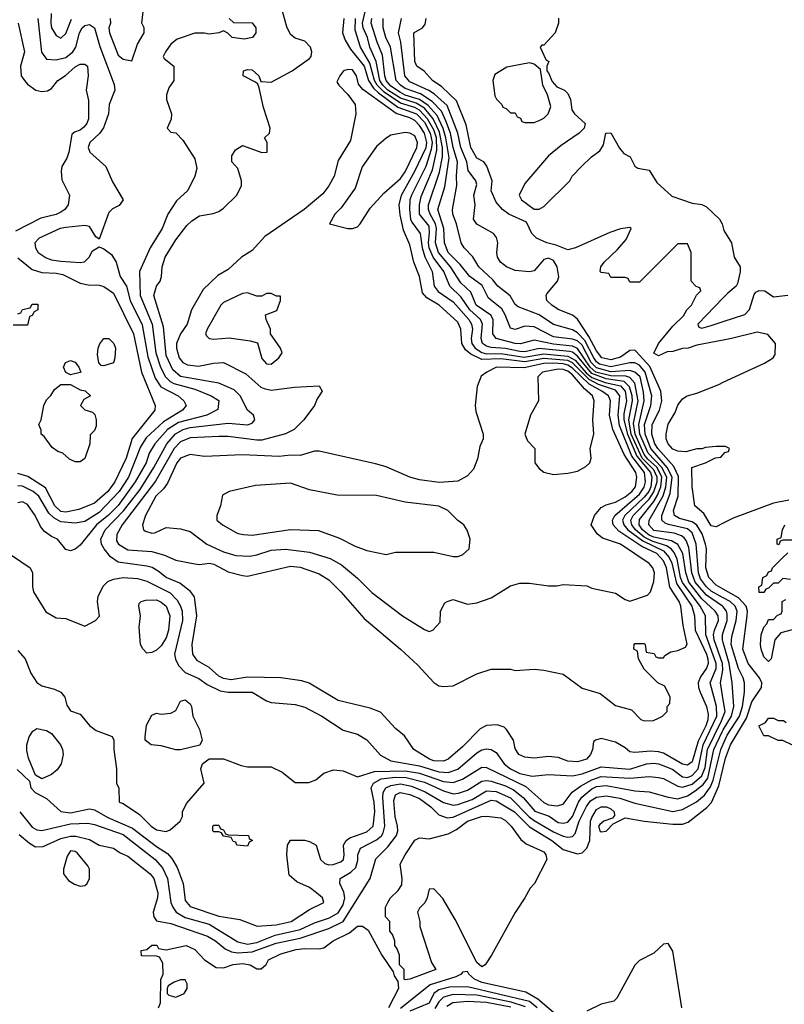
# Model space of a CAD drawing. Header units: inches. Extents: x 1793389 to 1900389, y 320802 to 470796.
# Tile 276 of 656: x 1837058 to 1840256, y 392644 to 396764. Entities that reach past the tile are written whole.
import ezdxf

# ---------------------------------------------------------------- set-up
doc = ezdxf.new("R2010")
doc.units = ezdxf.units.IN
doc.header["$MEASUREMENT"] = 0
doc.layers.add('B8339', color=7, linetype='Continuous')
doc.layers.add('B8349', color=7, linetype='Continuous')

msp = doc.modelspace()

# ---------------------------------------------------------------- linework, layer by layer
at = {"layer": 'B8339', "color": 2}
for points, elevation in [([(1837188.9, 396790), (1837187.2, 396750), (1837190.5, 396730), (1837210, 396698.8), (1837230, 396686.8), (1837250, 396706.8), (1837274, 396766)], 226), ([(1838413, 396770), (1838407.8, 396710), (1838418.5, 396678.5), (1838440.9, 396640.9), (1838498.2, 396570), (1838516.8, 396510), (1838537.8, 396477.8), (1838557.9, 396457.9), (1838639, 396399), (1838716.8, 396370), (1838750, 396335), (1838775, 396290), (1838783.1, 396250), (1838778.7, 396221.3), (1838756.8, 396150), (1838696.1, 396030), (1838689.8, 396010), (1838687.8, 395970), (1838691.7, 395930), (1838697.1, 395917.1), (1838732.3, 395870), (1838741.4, 395810), (1838752.3, 395772.3), (1838782.3, 395710), (1838791.1, 395650), (1838807.5, 395627.5), (1838870, 395584), (1838936.8, 395510), (1838947.6, 395490), (1838950.8, 395470), (1838945.8, 395430), (1838948.9, 395410), (1838962.4, 395390), (1838990, 395371.4), (1839010, 395366.4), (1839070, 395367.3), (1839167.9, 395352.1), (1839250, 395365.5), (1839350, 395356.9), (1839380.2, 395340.2), (1839426.9, 395286.9), (1839450, 395267.6), (1839506, 395246), (1839570, 395231.7), (1839589.9, 395210), (1839595.5, 395170), (1839584.8, 395115.2), (1839584.6, 395090), (1839599.3, 395030), (1839638.1, 394938.1), (1839695.8, 394870), (1839701.4, 394850), (1839696.7, 394810), (1839688.5, 394790), (1839670, 394766.6), (1839587.9, 394690), (1839579.3, 394670), (1839584.1, 394650), (1839601.2, 394630), (1839663.2, 394583.2), (1839750, 394542.2), (1839774.2, 394514.2), (1839785.7, 394490), (1839804.5, 394404.5), (1839868.7, 394310), (1839879.8, 394270), (1839882.2, 394210), (1839930.6, 394110), (1839935.9, 394090), (1839937.2, 394070), (1839930, 394050.6), (1839904.8, 394015.2), (1839895.8, 393990), (1839896.3, 393970), (1839903, 393950), (1839930.8, 393890), (1839936.6, 393856.6), (1839935.2, 393835.2), (1839927.6, 393810), (1839895.3, 393744.7), (1839870, 393659.3), (1839850, 393645.3), (1839830, 393648.9), (1839750, 393694.6), (1839730, 393701.1), (1839697.1, 393702.9), (1839630, 393697.3), (1839610, 393701), (1839590, 393718), (1839550, 393741), (1839490, 393756), (1839466, 393750), (1839458, 393742), (1839454, 393710), (1839445.2, 393690), (1839428.7, 393670), (1839410, 393663.8), (1839390, 393659.3), (1839350, 393661.6), (1839310, 393677.3), (1839270, 393680.5), (1839210, 393674.8), (1839170, 393678), (1839144.7, 393690), (1839130, 393714), (1839122.8, 393750), (1839094, 393794), (1839084.5, 393804.5), (1839054, 393814), (1839010, 393810.7), (1838983.6, 393796.4), (1838910, 393722), (1838849.2, 393670), (1838830, 393662), (1838790, 393663.7), (1838771, 393670), (1838706, 393710), (1838667.5, 393767.5), (1838630, 393798), (1838566, 393866), (1838523.5, 393883.5), (1838390, 393915.5), (1838268.1, 393988.1), (1838237.1, 393997.1), (1838150.4, 394010.4), (1838010, 394013.4), (1837942.6, 394002.6), (1837910, 394007.7), (1837890, 394018), (1837850, 394053.7), (1837801.2, 394081.2), (1837781.3, 394110), (1837778.4, 394150), (1837798.4, 394270), (1837788.7, 394348.7), (1837771.6, 394371.6), (1837726.7, 394406.7), (1837670.3, 394430.3), (1837637.2, 394457.2), (1837611.5, 394471.5), (1837590, 394478), (1837470, 394494), (1837436.9, 394516.9), (1837410.4, 394550), (1837399.3, 394570), (1837397, 394590), (1837414.9, 394630), (1837491.2, 394708.8), (1837561.2, 394798.8), (1837618.4, 394890), (1837672.4, 394990), (1837708.9, 395031.1), (1837741.6, 395050), (1837770, 395057.7), (1837930, 395076), (1838010.3, 395069.7), (1838030, 395076), (1838040.5, 395090), (1838035.5, 395110), (1838010.2, 395130.2), (1837980.4, 395190), (1837955.2, 395215.2), (1837890, 395243.1), (1837730, 395271.7), (1837698.8, 395298.8), (1837670, 395358.8), (1837658.6, 395478.6), (1837619.3, 395610), (1837630, 395648.7), (1837644.9, 395670), (1837650.8, 395690), (1837653.4, 395730), (1837666, 395770), (1837710, 395842.7), (1837757.3, 395902.7), (1837777.3, 395922.7), (1837810, 395943.7), (1837866.8, 395953.2), (1837890, 395962), (1837910, 395975.3), (1837966, 396030), (1837986, 396070), (1837986, 396090), (1837970, 396142), (1837944.7, 396170), (1837945.4, 396194.6), (1837959.6, 396220.4), (1837990, 396238), (1838070, 396208), (1838092, 396210), (1838092, 396250), (1838082, 396270), (1838102, 396290), (1838104.7, 396310), (1838076.8, 396396.8), (1838059.8, 396479.8), (1838054, 396494), (1838043.6, 396503.6), (1837992, 396530), (1837994, 396550), (1838010, 396555.3), (1838030, 396554), (1838058, 396530), (1838066, 396506), (1838110, 396502.7), (1838197.3, 396550), (1838270, 396602), (1838276, 396610), (1838278.8, 396630), (1838274, 396650), (1838250, 396674), (1838210, 396686.8), (1838190, 396702.8), (1838175.1, 396735.1), (1838153.4, 396810)], 230), ([(1837436.3, 396770), (1837438, 396750), (1837430.5, 396730), (1837432.7, 396710), (1837470, 396616), (1837490, 396598.8), (1837527.3, 396592.7), (1837550, 396662), (1837578, 396710), (1837578, 396730), (1837568.7, 396750), (1837575.3, 396810)], 226), ([(1840000, 393917.9), (1839988.7, 393990), (1839997.9, 394042.1), (1839997.6, 394070), (1839962.4, 394170), (1839959.8, 394190), (1839962.9, 394210), (1839979.8, 394250), (1839978.8, 394270), (1839965.7, 394290), (1839910, 394341.6), (1839856.3, 394410), (1839843.2, 394450), (1839831.1, 394531.1), (1839810, 394568.4), (1839784.2, 394584.2), (1839710, 394599.6), (1839690, 394607.9), (1839662.6, 394630), (1839648.3, 394650), (1839650, 394673.4), (1839710, 394748.2), (1839725.6, 394774.4), (1839739.4, 394810), (1839743.9, 394850), (1839723.9, 394890), (1839685.2, 394925.2), (1839670, 394945.4), (1839632.2, 395030), (1839625.2, 395074.8), (1839644, 395170), (1839630, 395243.6), (1839610, 395267.1), (1839593.3, 395273.3), (1839530, 395273.7), (1839467.7, 395290), (1839443.4, 395310), (1839390, 395388.2), (1839370, 395398.8), (1839290, 395406), (1839210, 395423.9), (1839151.9, 395408.1), (1839130.2, 395409.8), (1839049.8, 395429.8), (1839036.9, 395450), (1839038.3, 395510), (1839027.9, 395527.9), (1838967.4, 395570), (1838944.1, 395624.1), (1838903.3, 395663.3), (1838858.8, 395730), (1838809, 395790), (1838796.2, 395830), (1838800.8, 395890), (1838797, 395910), (1838774.2, 395950), (1838767.2, 395970), (1838767.1, 395990), (1838813, 396127), (1838826.1, 396190), (1838826, 396230), (1838813.5, 396293.5), (1838787.5, 396350), (1838750, 396393.6), (1838715.5, 396415.5), (1838650, 396436.4), (1838598, 396470), (1838576.5, 396490), (1838564.2, 396510), (1838548.8, 396588.8), (1838521.6, 396650), (1838512.4, 396690), (1838493.6, 396730), (1838491.6, 396750), (1838505.7, 396810)], 222), ([(1837023, 394523), (1837101, 394470), (1837110.8, 394450), (1837110.9, 394390.9), (1837116, 394370), (1837166.4, 394286.4), (1837210, 394262), (1837250, 394258), (1837330, 394226), (1837375.3, 394250), (1837392, 394268), (1837382.7, 394330), (1837386, 394350), (1837406.6, 394393.4), (1837426.6, 394413.4), (1837450, 394423), (1837490, 394430.3), (1837550, 394425.7), (1837590, 394414.9), (1837686.5, 394366.5), (1837716, 394336), (1837730.2, 394310.2), (1837737.4, 394290), (1837738.3, 394250), (1837704.9, 394110), (1837708.7, 394088.7), (1837721.7, 394061.7), (1837750, 394032.7), (1837807.2, 394007.2), (1837841.8, 393981.8), (1837895.8, 393955.8), (1837930, 393950.3), (1838030, 393950.4), (1838090, 393913.4), (1838110, 393907.7), (1838210, 393899.1), (1838250, 393887.7), (1838321, 393850), (1838410, 393791), (1838470, 393774), (1838510, 393750.7), (1838566.6, 393686.6), (1838610, 393662.6), (1838730, 393641.8), (1838810, 393616.5), (1838850, 393613.8), (1838890, 393628.8), (1838970, 393696.4), (1838990, 393708.4), (1839010, 393713), (1839030, 393710.5), (1839050, 393698), (1839084.2, 393650), (1839110, 393629.1), (1839150, 393610.3), (1839201.6, 393598.4), (1839270, 393606), (1839370, 393600.9), (1839410, 393608), (1839490, 393637.4), (1839610, 393628.3), (1839679, 393650), (1839710, 393652.7), (1839730, 393650.2), (1839770, 393635.8), (1839790, 393626.5), (1839830, 393596.5), (1839850, 393593.4), (1839870, 393601.2), (1839894.6, 393630), (1839916.4, 393730), (1839972.8, 393850), (1839971.6, 393890), (1839945.6, 393990), (1839970.5, 394049.5), (1839971.2, 394070), (1839928, 394190), (1839926, 394270), (1839903.2, 394310), (1839829.9, 394409.9), (1839821.7, 394430), (1839807.2, 394507.2), (1839794.3, 394534.3), (1839782, 394550), (1839762.9, 394562.9), (1839702.9, 394582.9), (1839670, 394599.4), (1839633.3, 394630), (1839617.5, 394650), (1839613.8, 394670), (1839622.9, 394690), (1839690, 394757.8), (1839710, 394788.1), (1839723.1, 394830), (1839723.6, 394850), (1839710, 394881.3), (1839661.3, 394930), (1839615.6, 395030), (1839604.9, 395090), (1839620.2, 395170), (1839619.3, 395190), (1839607.5, 395227.5), (1839586.3, 395250), (1839510, 395260.9), (1839450, 395283.8), (1839390, 395356.5), (1839370, 395372.5), (1839356.5, 395376.5), (1839230, 395388), (1839170, 395375), (1839150, 395375.4), (1839090, 395388.7), (1839030, 395392.5), (1839010, 395398), (1838993, 395410), (1838987.6, 395430), (1838993.3, 395490), (1838984.8, 395510), (1838940.8, 395550), (1838903.4, 395603.4), (1838856.9, 395650), (1838831.9, 395710), (1838786.5, 395770), (1838770, 395809.6), (1838767, 395830), (1838772.1, 395872.1), (1838770, 395900.9), (1838729.8, 395950), (1838729.8, 395990), (1838736.1, 396023.9), (1838784.4, 396135.6), (1838802, 396218), (1838800.9, 396270), (1838790, 396303.5), (1838763.8, 396350), (1838730, 396385.5), (1838710, 396397.6), (1838650, 396415.2), (1838581.5, 396461.5), (1838553.2, 396490), (1838541.6, 396510), (1838522.3, 396582.3), (1838482.8, 396650), (1838460.8, 396720.8), (1838462, 396770)], 226), ([(1837050.7, 396750), (1837077.3, 396630), (1837060.7, 396570), (1837064, 396530), (1837077.3, 396510), (1837090, 396494.8), (1837124.7, 396470), (1837150, 396463.8), (1837173.3, 396466.7), (1837190, 396476), (1837217.2, 396510), (1837249.6, 396530.4), (1837290, 396566.8), (1837310, 396578.8), (1837330, 396578.8), (1837341, 396570), (1837344, 396530), (1837335.5, 396470), (1837345.8, 396425.8), (1837346, 396350), (1837338, 396330), (1837325.5, 396314.5), (1837310, 396302), (1837286.2, 396293.8), (1837276.3, 396283.7), (1837263, 396210), (1837254.6, 396185.4), (1837234, 396150), (1837230.7, 396130), (1837234.4, 396094.4), (1837266, 396030), (1837261, 395990), (1837246.8, 395970), (1837230, 395959.5), (1837209.5, 395949.5), (1837146, 395934), (1837040.7, 395879.3)], 218), ([(1837934, 396770), (1837952, 396752), (1838030, 396750.8), (1838044.7, 396730), (1838044.7, 396710), (1838032, 396690), (1837996.8, 396683.2), (1837946, 396690), (1837928.4, 396708.4), (1837910, 396718), (1837891.1, 396708.9), (1837850, 396704), (1837830, 396708.7), (1837790, 396708.7), (1837716.9, 396683.1), (1837690, 396662), (1837666.8, 396630), (1837658, 396610), (1837662, 396602), (1837702, 396570), (1837702, 396510), (1837681, 396479), (1837671, 396450), (1837671, 396430), (1837692, 396370), (1837691.6, 396348.4), (1837674, 396310), (1837690, 396294), (1837711.1, 396291.1), (1837739.8, 396259.8), (1837790, 396182), (1837798, 396142), (1837790.7, 396109.3), (1837761, 396050), (1837713, 396007), (1837677.3, 395950), (1837653, 395890), (1837603, 395810), (1837559.1, 395710), (1837561.5, 395610), (1837611.2, 395490), (1837627.3, 395370), (1837647.1, 395310), (1837668, 395270), (1837687.2, 395250), (1837702.3, 395242.3), (1837790, 395218.5), (1837858, 395190), (1837890, 395170.7), (1837886.4, 395133.6), (1837841, 395110), (1837721.6, 395078.4), (1837676.5, 395050), (1837623.2, 394990), (1837599, 394950), (1837586.5, 394910), (1837541.2, 394830), (1837470, 394731.1), (1837429.5, 394690.5), (1837378.3, 394650), (1837310, 394565.2), (1837290, 394548.7), (1837270, 394542), (1837250, 394548), (1837215.3, 394590), (1837190, 394601.2), (1837162, 394622), (1837144.2, 394644.2), (1837122, 394690), (1837090, 394735.1), (1837070, 394746.6), (1837050, 394742.7)], 226), ([(1837132.9, 396770), (1837149.1, 396629.1), (1837170, 396599.3), (1837210, 396597), (1837250, 396606.3), (1837280.5, 396630), (1837292.8, 396650), (1837308.2, 396710), (1837319.5, 396730), (1837330, 396740.5), (1837350, 396744.9), (1837370.2, 396730.2), (1837392.9, 396652.9), (1837453, 396493), (1837455.3, 396470), (1837432, 396410), (1837428.7, 396370), (1837407.8, 396312.2), (1837391.4, 396288.6), (1837350.4, 396250), (1837344.4, 396230), (1837350.5, 396210), (1837417.3, 396150), (1837445.5, 396085.5), (1837491, 396010), (1837473.7, 395986.3), (1837446.4, 395973.6), (1837430, 395958), (1837390, 395846), (1837376.4, 395856.4), (1837350, 395899), (1837330, 395902.7), (1837250, 395895.4), (1837226.8, 395890), (1837139.1, 395850), (1837121.6, 395830), (1837123.8, 395810), (1837135.5, 395790), (1837167.9, 395767.9), (1837190, 395759.5), (1837230, 395753.4), (1837310, 395748), (1837329.2, 395750.8), (1837348.7, 395770), (1837362.7, 395797.3), (1837390, 395814), (1837410, 395806), (1837442, 395782), (1837461.6, 395750), (1837477.6, 395690), (1837504.2, 395650), (1837519, 395590), (1837570, 395487.3), (1837593.9, 395353.9), (1837624.3, 395264.3), (1837647.6, 395227.6), (1837720.7, 395190), (1837744, 395170), (1837754, 395150), (1837739.1, 395130), (1837658.6, 395081.4), (1837586, 395014), (1837562.8, 394977.2), (1837513.2, 394850), (1837473.4, 394790), (1837390, 394702.7), (1837330, 394664.4), (1837290, 394657.4), (1837230, 394662.7), (1837200, 394680), (1837179.8, 394699.8), (1837138.3, 394770), (1837113.6, 394790), (1837070, 394812), (1837050, 394813.5)], 222), ([(1840000, 394307.1), (1839997.7, 394310), (1839930, 394355.7), (1839883, 394410), (1839868.6, 394450), (1839856.2, 394556.2), (1839845.5, 394585.5), (1839836.5, 394596.5), (1839825.2, 394605.2), (1839795.2, 394615.2), (1839710, 394626.6), (1839688.7, 394650), (1839689.8, 394670), (1839748.6, 394771.4), (1839760.7, 394810), (1839763.9, 394850), (1839743.6, 394890), (1839686.5, 394950), (1839651, 395030), (1839646.6, 395070), (1839669.2, 395170), (1839666.1, 395206.1), (1839652.2, 395270), (1839630, 395289.8), (1839610, 395296.3), (1839530, 395290.9), (1839470, 395307.1), (1839447.9, 395330), (1839410, 395402.8), (1839390, 395420.2), (1839370, 395427.6), (1839290, 395437.4), (1839210, 395479.7), (1839170, 395481.6), (1839130, 395467.3), (1839110, 395473.2), (1839088.3, 395530), (1839074.2, 395554.2), (1839018.5, 395598.5), (1838991.4, 395651.4), (1838939.7, 395690), (1838899.6, 395739.6), (1838849.8, 395790), (1838833.7, 395830), (1838830.9, 395890), (1838805.8, 395970), (1838835.7, 396064.3), (1838853.8, 396186.2), (1838839.9, 396270), (1838828.4, 396308.4), (1838803.5, 396363.5), (1838765.9, 396405.9), (1838730, 396430.5), (1838670, 396448.3), (1838650, 396459.2), (1838610, 396486.4), (1838590.8, 396510), (1838584.7, 396530), (1838575.3, 396615.3), (1838552.8, 396670), (1838527.9, 396750), (1838529.8, 396770)], 218), ([(1840000, 394345.5), (1839950, 394373.3), (1839930, 394390.9), (1839905, 394425), (1839896, 394450), (1839886.5, 394570), (1839870, 394617.4), (1839850, 394634.4), (1839771.5, 394651.5), (1839757.2, 394657.2), (1839743, 394670), (1839742.7, 394690), (1839778.2, 394781.8), (1839785.9, 394850), (1839765.3, 394890), (1839697, 394970), (1839674.2, 395030), (1839671.3, 395070), (1839697.1, 395150), (1839701.2, 395190), (1839673.4, 395290), (1839650, 395318.8), (1839630, 395328.7), (1839610, 395328.9), (1839530, 395311.2), (1839483.1, 395323.1), (1839470, 395332.8), (1839459.2, 395350), (1839421.9, 395421.9), (1839390, 395454.5), (1839370, 395466.2), (1839290, 395488.2), (1839230, 395529.7), (1839142.8, 395562.8), (1839130, 395572.7), (1839108.3, 395608.3), (1839057, 395650), (1839036.3, 395676.3), (1838977.6, 395730), (1838952.4, 395772.4), (1838917, 395810), (1838904.2, 395830), (1838884.7, 395910), (1838869.6, 395950), (1838868, 395970), (1838885.7, 396070), (1838883.9, 396110), (1838888.7, 396170), (1838870.6, 396230), (1838859.1, 396290), (1838840.6, 396340.6), (1838821.2, 396381.2), (1838782.4, 396422.4), (1838733.7, 396453.7), (1838670, 396476.2), (1838649.8, 396490), (1838632.1, 396510), (1838608.9, 396648.9), (1838588.6, 396690), (1838577.4, 396730), (1838578, 396770)], 214), ([(1840000, 394381.4), (1839970, 394398.5), (1839940.4, 394430), (1839927.1, 394470), (1839929.8, 394549.8), (1839926.4, 394570), (1839912.6, 394612.6), (1839890, 394649.7), (1839870, 394662.8), (1839817.4, 394677.4), (1839795.6, 394690), (1839792.8, 394710), (1839811, 394770), (1839812.9, 394852.9), (1839794.1, 394894.1), (1839726.5, 394970), (1839714.4, 394990), (1839701.8, 395030), (1839703.5, 395070), (1839733.5, 395130), (1839743.5, 395170), (1839738.5, 395210), (1839693.2, 395313.2), (1839636.6, 395376.6), (1839630, 395381.1), (1839610, 395379.7), (1839570, 395352.1), (1839530, 395340.7), (1839491.8, 395350), (1839470, 395378.3), (1839438.5, 395438.5), (1839390, 395511.2), (1839370, 395528.2), (1839310, 395552), (1839282.7, 395570), (1839262.7, 395590), (1839259.3, 395610), (1839262.5, 395617.5), (1839306.6, 395670), (1839312.3, 395687.7), (1839305.6, 395730), (1839290, 395756.2), (1839270, 395767), (1839250, 395760.9), (1839210, 395713.2), (1839190, 395709.2), (1839130, 395715.1), (1839094, 395730), (1839069.2, 395750), (1839056, 395770), (1839052.7, 395790), (1839057.2, 395830), (1839052.5, 395852.5), (1839039, 395870), (1838970, 395909.2), (1838955.1, 395930), (1838962, 395990), (1838957.6, 396030), (1838970, 396075.3), (1838966, 396090), (1838933.6, 396133.6), (1838927.2, 396170), (1838902, 396230), (1838890.7, 396290), (1838845.1, 396405.1), (1838793, 396453), (1838768.7, 396468.7), (1838690, 396503.9), (1838667.8, 396530), (1838652.1, 396670), (1838641.7, 396710), (1838654.7, 396770)], 210), ([(1840000, 395423.4), (1839890, 395402), (1839854, 395390), (1839830, 395389), (1839790, 395375.3), (1839765.4, 395374.6), (1839730, 395358), (1839710, 395369), (1839728.7, 395410), (1839790, 395482), (1839834.6, 395525.4), (1839848, 395550), (1839868, 395570), (1839888, 395612), (1839906, 395630), (1839902, 395642), (1839887.3, 395647.3), (1839866, 395670), (1839866, 395790), (1839850, 395826), (1839810, 395826), (1839650, 395666), (1839610, 395666), (1839602, 395682), (1839590, 395686), (1839530, 395686), (1839522, 395702), (1839490, 395706), (1839486, 395710), (1839488.7, 395730), (1839502, 395750), (1839557.5, 395802.5), (1839594.8, 395845.2), (1839615.3, 395890), (1839610, 395895.3), (1839570, 395889.2), (1839525.5, 395874.5), (1839382, 395810), (1839350, 395801.2), (1839300.9, 395820.9), (1839262, 395830), (1839219, 395850), (1839199.3, 395870), (1839176.9, 395916.9), (1839104, 395950), (1839077.2, 395970), (1839050, 396001.2), (1839030, 396048), (1839034, 396090), (1839011.8, 396151.8), (1838999, 396170), (1838970, 396184.5), (1838944, 396230), (1838925.1, 396325.1), (1838884.6, 396424.6), (1838822.9, 396482.9), (1838783.7, 396510), (1838749.6, 396549.6), (1838719, 396570), (1838709.7, 396589.7), (1838706.6, 396710), (1838742, 396730), (1838754, 396746), (1838758, 396770)], 206), ([(1839310.6, 396770.6), (1839310.7, 396750), (1839297.3, 396710), (1839250, 396658), (1839242, 396658), (1839234, 396650), (1839258, 396598), (1839270.8, 396590), (1839262, 396570), (1839262, 396550), (1839270, 396542), (1839285.2, 396505.2), (1839303.7, 396483.7), (1839336, 396470), (1839350, 396456), (1839360.7, 396430), (1839367.1, 396387.1), (1839378, 396370), (1839422, 396330), (1839418, 396310), (1839398, 396290), (1839322, 396238), (1839270, 396195.3), (1839170, 396079), (1839147.3, 396030), (1839156, 396010), (1839210, 395971.3), (1839230, 395972), (1839250, 395982), (1839358, 396090), (1839368, 396110), (1839408, 396150), (1839449, 396190), (1839484.1, 396215.9), (1839499.5, 396240.5), (1839509, 396290), (1839530, 396291), (1839566.4, 396226.4), (1839584.7, 396204.7), (1839611.3, 396190), (1839630.8, 396150.8), (1839642.8, 396142.8), (1839690, 396134.8), (1839722.8, 396082.8), (1839785.8, 396025.8), (1839870, 395996), (1839910, 395990.8), (1839930, 395981), (1839984, 395930), (1839996.3, 395910), (1840000, 395893.7)], 206), ([(1837050, 395767.7), (1837110, 395719.5), (1837150, 395706.7), (1837210, 395704.2), (1837238, 395698), (1837310, 395662), (1837344.7, 395655.3), (1837390, 395654), (1837410, 395648), (1837450, 395620.5), (1837534, 395450), (1837567.7, 395290), (1837624, 395150), (1837622.8, 395130), (1837527.8, 395012.2), (1837502.4, 394930), (1837455.2, 394830), (1837426, 394790), (1837370, 394741.1), (1837304.6, 394715.4), (1837250, 394704.2), (1837230, 394706.4), (1837205.1, 394730), (1837165.3, 394805.3), (1837092.2, 394852.2), (1837050, 394865.1)], 218), ([(1840000, 395600.1), (1839894, 395490), (1839898, 395478), (1839910, 395474), (1839950, 395484.7), (1840000, 395501.3)], 206), ([(1837050, 395534), (1837062, 395538), (1837070, 395552), (1837102, 395558), (1837110, 395574), (1837134, 395574), (1837134, 395550), (1837118, 395542), (1837110, 395526), (1837098, 395522), (1837090, 395486), (1837030, 395486)], 214), ([(1840000, 394978), (1839970, 394978), (1839925.4, 394974.6), (1839910, 394968), (1839890, 394968), (1839843.6, 394956.4), (1839810, 394959), (1839790, 394966.6), (1839770, 394989.3), (1839762, 395010), (1839760.9, 395030), (1839770, 395071.3), (1839798.9, 395121.1), (1839810, 395152), (1839830, 395178), (1839849.4, 395190.6), (1839890, 395201), (1839981.5, 395238.5), (1840000, 395247.1)], 206), ([(1840000, 394657.4), (1839970, 394642.7), (1839950, 394646), (1839918.3, 394698.3), (1839881.2, 394730), (1839869.6, 394810), (1839869.1, 394890.9), (1839926, 394910), (1839968.4, 394931.6), (1839990, 394934), (1840000, 394944.8)], 206), ([(1840000, 394158.3), (1839996.8, 394170), (1839996.8, 394190), (1840000, 394200)], 218), ([(1837050, 394124.7), (1837081, 394090), (1837104, 394030), (1837130, 393990.8), (1837150, 393977.3), (1837203.5, 393963.5), (1837230, 393951), (1837246, 393930), (1837255.3, 393895.3), (1837270, 393872), (1837310, 393858), (1837350, 393811.3), (1837378, 393790), (1837444.7, 393764.7), (1837452, 393750), (1837451.3, 393710), (1837462, 393630), (1837462, 393570), (1837471.6, 393548.4), (1837474, 393490), (1837490, 393484.7), (1837558.7, 393438.7), (1837607.7, 393390), (1837630, 393374), (1837670, 393367.3), (1837686.3, 393373.7), (1837728.7, 393410), (1837739, 393430), (1837739, 393450), (1837755.5, 393484.5), (1837828.7, 393570), (1837815.3, 393630), (1837822, 393650), (1837850, 393672), (1837910, 393672), (1837983.6, 393643.6), (1838010, 393638), (1838110, 393638), (1838155.3, 393615.3), (1838210, 393572), (1838267.3, 393572.7), (1838296.4, 393583.6), (1838330, 393611.3), (1838370, 393624.7), (1838410, 393621), (1838470, 393596), (1838541.8, 393618.2), (1838670, 393621.1), (1838730, 393610.9), (1838830, 393576.5), (1838870, 393572.3), (1838910, 393586.3), (1838990, 393636.5), (1839010, 393635.3), (1839175, 393555), (1839250, 393488.8), (1839270, 393478.9), (1839305.4, 393474.6), (1839330, 393482), (1839368.6, 393531.4), (1839403.1, 393556.9), (1839450, 393583.5), (1839490, 393597.1), (1839610, 393590.2), (1839690, 393598), (1839730, 393593.7), (1839750, 393588.4), (1839810, 393556.9), (1839830, 393553.2), (1839870, 393566), (1839910, 393599.6), (1839924.3, 393635.7), (1839933.9, 393710), (1839993.4, 393830), (1840000, 393848.6)], 222), ([(1837046.7, 393626.7), (1837098, 393578), (1837104.7, 393550), (1837122, 393530), (1837170, 393506), (1837230, 393450.7), (1837270, 393445.7), (1837350, 393462.4), (1837370, 393458.4), (1837426.1, 393426.1), (1837530, 393381.5), (1837630, 393304.6), (1837675.6, 393275.6), (1837694.4, 393254.4), (1837716.2, 393216.2), (1837741.6, 393150), (1837750, 393078), (1837770, 393053), (1837890, 393013), (1837978.5, 392998.5), (1838050.8, 392970.8), (1838130, 392976.5), (1838193.2, 392990), (1838270, 393040.5), (1838329, 393070), (1838324, 393090), (1838299, 393110), (1838270, 393132.7), (1838216.5, 393156.5), (1838184.7, 393184.7), (1838175.3, 393270), (1838178, 393310), (1838190, 393331.3), (1838248.9, 393331.1), (1838270, 393326), (1838298, 393310), (1838316.3, 393250), (1838333.7, 393233.7), (1838350, 393227.4), (1838368.9, 393228.9), (1838400.1, 393239.9), (1838411.6, 393250), (1838414.7, 393270), (1838411.8, 393310), (1838422.7, 393330), (1838438.9, 393341.1), (1838510, 393365.3), (1838535.8, 393390), (1838542.7, 393450), (1838539.8, 393490), (1838527.3, 393550), (1838537.4, 393570), (1838570, 393587.2), (1838630, 393595), (1838673.6, 393593.6), (1838750, 393573.4), (1838830, 393536.9), (1838870, 393525.5), (1838892.5, 393527.5), (1838930, 393540.9), (1838990, 393578), (1839010, 393580.9), (1839030, 393577.3), (1839090, 393557.8), (1839122.3, 393542.3), (1839163.7, 393510), (1839212.8, 393452.8), (1839271.7, 393431.7), (1839310, 393405.2), (1839330, 393401.5), (1839350, 393406.3), (1839369.7, 393430), (1839395.1, 393490), (1839408.6, 393511.4), (1839450, 393545.8), (1839470, 393555), (1839510, 393560.2), (1839630, 393537.4), (1839690, 393533.7), (1839770.3, 393510.3), (1839810, 393503.6), (1839850, 393516.9), (1839882.3, 393537.7), (1839916.2, 393563.8), (1839935.2, 393590), (1839961.3, 393710), (1839995.2, 393784.8), (1840000, 393792.7)], 218), ([(1837057.6, 393450), (1837110, 393384.9), (1837130, 393373.7), (1837150, 393372), (1837270, 393399.3), (1837342.2, 393402.2), (1837370, 393396.9), (1837490, 393355.2), (1837624.9, 393250), (1837655.3, 393215.3), (1837675.2, 393170), (1837690.3, 393070), (1837697.6, 393050), (1837712.4, 393030), (1837750, 393006.9), (1837850, 392979.1), (1837970, 392904.9), (1838010, 392896.5), (1838050, 392902.3), (1838126.2, 392933.8), (1838230, 392957.2), (1838290, 392985.5), (1838353.8, 393006.2), (1838390, 393027.4), (1838410, 393060.5), (1838417.6, 393090), (1838413.5, 393113.5), (1838396.9, 393150), (1838398, 393170), (1838442.9, 393197.1), (1838463.9, 393216.1), (1838472.2, 393247.8), (1838471.2, 393270), (1838483, 393297), (1838550, 393332.9), (1838570.6, 393349.4), (1838577.8, 393362.2), (1838585.3, 393390), (1838576.1, 393510), (1838578.5, 393530), (1838589.6, 393550), (1838610, 393559.7), (1838650, 393566.7), (1838696.9, 393556.9), (1838753.9, 393533.9), (1838830, 393488.9), (1838870, 393477.7), (1838890, 393479.6), (1838950, 393501.8), (1839010, 393536.9), (1839050, 393535.2), (1839110, 393507.9), (1839189.1, 393429.1), (1839210, 393413.8), (1839290, 393366), (1839330, 393347.2), (1839350, 393343.1), (1839370, 393346), (1839381.3, 393358.7), (1839397.1, 393410), (1839427.8, 393472.2), (1839444.6, 393495.4), (1839470, 393511.3), (1839510, 393516.2), (1839567.3, 393507.3), (1839630, 393486.3), (1839790, 393450.3), (1839830, 393459), (1839888.3, 393491.7), (1839921.2, 393518.8), (1839946.2, 393553.8), (1839958.2, 393581.8), (1839989.9, 393710), (1840000, 393732.4)], 214), ([(1837055.3, 393355.3), (1837098, 393318), (1837123.4, 393303.4), (1837155.3, 393304.7), (1837230, 393338.4), (1837270, 393347.7), (1837292.9, 393347.1), (1837350, 393333.4), (1837390, 393310.6), (1837450, 393297.3), (1837477.5, 393277.5), (1837510, 393264), (1837604, 393190), (1837618.4, 393170), (1837634.9, 393110), (1837633.7, 393090), (1837616.4, 393030), (1837618, 393010), (1837630, 392994), (1837690, 392981.7), (1837842.8, 392930), (1837876.3, 392910), (1837916.9, 392876.9), (1837944.1, 392864.1), (1837970, 392859.2), (1838030, 392863.8), (1838130, 392900.2), (1838230, 392921.5), (1838350, 392961.8), (1838410, 392990.3), (1838523.7, 393170), (1838546.5, 393253.5), (1838596.8, 393303.2), (1838633, 393350), (1838638.9, 393370), (1838638.3, 393390), (1838628.6, 393430), (1838622.7, 393497.3), (1838630, 393520.5), (1838649, 393530), (1838690, 393522), (1838730, 393504.9), (1838777.6, 393470), (1838810, 393436.4), (1838844.8, 393424.8), (1838870, 393427.7), (1839030, 393498.3), (1839050, 393496.1), (1839127.2, 393450), (1839190, 393386.5), (1839283.1, 393330), (1839330, 393291.6), (1839390, 393274), (1839410, 393278.4), (1839430, 393297.3), (1839442, 393330), (1839444.7, 393410), (1839450, 393426), (1839470, 393459.5), (1839489, 393471), (1839511.2, 393471.2), (1839530, 393462), (1839544, 393450), (1839545.4, 393434.6), (1839536.8, 393423.2), (1839501, 393410), (1839483.4, 393396.6), (1839479.1, 393390), (1839481.1, 393381.1), (1839484, 393370), (1839490, 393366), (1839510, 393368.7), (1839540.1, 393399.9), (1839590, 393424.9), (1839670, 393410.4), (1839790, 393397.4), (1839830, 393397.6), (1839853.7, 393406.3), (1839931.8, 393468.2), (1839950.8, 393489.2), (1839981.7, 393558.3), (1840000, 393633.7)], 210), ([(1837638, 392630), (1837646, 392650), (1837647.3, 392747.3), (1837658, 392770), (1837656.4, 392816.4), (1837642, 392842), (1837630, 392846), (1837567.3, 392847.3), (1837566, 392870), (1837590, 392874), (1837610, 392892), (1837631, 392891), (1837638, 392878), (1837670, 392872), (1837754, 392890), (1837790, 392874), (1837830.4, 392830.4), (1837878.8, 392798.8), (1837910, 392796.4), (1837950, 392810.3), (1837990, 392814.6), (1838022, 392810), (1838050, 392792), (1838067.3, 392792.7), (1838088.7, 392811.3), (1838098, 392830), (1838150, 392855.5), (1838214, 392874), (1838250, 392878), (1838310, 392876), (1838330, 392881), (1838369, 392910), (1838437.2, 392942.8), (1838470, 392970.7), (1838490.7, 392970.7), (1838514.8, 392954.8), (1838572, 392850), (1838619.6, 392779.6), (1838623.6, 392763.6), (1838639.6, 392739.6), (1838642, 392710), (1838599.5, 392630)], 206), ([(1839826.6, 392630), (1839790, 392866), (1839770, 392898), (1839750, 392895.3), (1839710, 392858), (1839650, 392828), (1839630, 392808), (1839554.8, 392670), (1839542, 392658), (1839490, 392644.2), (1839430, 392615.8)], 210), ([(1839310, 392593.6), (1839225.3, 392665.3), (1839174.3, 392694.3), (1838990, 392736.1), (1838959.6, 392750), (1838936.2, 392770), (1838930, 392781.2), (1838910, 392779), (1838904, 392770), (1838881.1, 392758.9), (1838774.9, 392725.1), (1838650, 392626.4)], 210), ([(1839222.5, 392630), (1839190, 392655.4), (1838930, 392717.4), (1838855.7, 392715.7), (1838810, 392704.8), (1838790.1, 392689.9), (1838770, 392648.6), (1838690, 392615)], 214), ([(1839173.8, 392633.8), (1839112.6, 392652.6), (1838970, 392682.8), (1838870, 392685), (1838830, 392674), (1838810, 392654.3), (1838793.4, 392626.6)], 218), ([(1839112.3, 392632.3), (1839010, 392651.6), (1838930, 392655.8), (1838869.4, 392650.6), (1838844.6, 392635.4)], 222)]:
    msp.add_lwpolyline(points, dxfattribs=dict(at, elevation=elevation))
for points, elevation in [([(1839190, 396584), (1839094.4, 396565.6), (1839045.5, 396534.5), (1839036, 396510), (1839045.4, 396445.4), (1839051.6, 396431.6), (1839074, 396410), (1839078, 396398), (1839092.7, 396392.7), (1839110, 396374), (1839130, 396374), (1839138, 396358), (1839152.7, 396352.7), (1839158, 396338), (1839170, 396334), (1839210, 396334), (1839230, 396342), (1839250, 396352), (1839268, 396370), (1839279, 396401), (1839265.2, 396450), (1839246, 396490), (1839235.3, 396555.3), (1839210, 396578)], 206), ([(1838430, 396556), (1838412, 396550), (1838396, 396530), (1838384.7, 396504.7), (1838392, 396490), (1838430.7, 396450.7), (1838461, 396410), (1838462.8, 396370), (1838440.7, 396259.3), (1838390, 396175.3), (1838373.4, 396110), (1838350.4, 396069.6), (1838324.9, 396035.1), (1838246.8, 395970), (1838082.3, 395857.7), (1838030, 395799), (1837984.7, 395770), (1837930, 395719), (1837885.8, 395694.2), (1837824.4, 395635.6), (1837775.5, 395550), (1837758, 395490), (1837730, 395449.2), (1837714, 395410), (1837713.7, 395390), (1837724.2, 395350), (1837740.5, 395330), (1837759.9, 395319.9), (1837804.9, 395315.1), (1837867.7, 395327.7), (1837910.4, 395330.4), (1838002.8, 395282.8), (1838066.8, 395226.8), (1838080.7, 395220.7), (1838110, 395214), (1838206.8, 395226.8), (1838310, 395232), (1838322, 395210), (1838302, 395178), (1838291, 395150), (1838246, 395090), (1838206, 395050), (1838170, 395031.8), (1838070, 395005.4), (1838050, 395004.4), (1837930, 395019.7), (1837890, 395019.7), (1837770, 395014), (1837730, 394997.7), (1837703.6, 394970), (1837626.3, 394833.7), (1837486, 394650), (1837463.7, 394610), (1837463.2, 394583.2), (1837470.5, 394570), (1837510, 394545.3), (1837610, 394538.7), (1837663.9, 394523.9), (1837710, 394503), (1837790, 394487.3), (1837810, 394484.9), (1837852, 394490), (1837870, 394486), (1837930, 394454.4), (1837990, 394439.1), (1838010, 394436.3), (1838190, 394477.6), (1838230, 394474), (1838310, 394445.5), (1838350, 394420.7), (1838400.7, 394370), (1838498, 394258), (1838650.8, 394130), (1838722.8, 394062.8), (1838790, 393990.8), (1838810, 393977.3), (1838830, 393973.4), (1838870, 393976.3), (1838970, 394026.8), (1839030, 394046), (1839110, 394046), (1839130, 394041), (1839210, 394046.8), (1839250, 394042.8), (1839330, 394026), (1839410, 393966.8), (1839485.2, 393945.2), (1839550, 393894.8), (1839616.3, 393876.3), (1839655.3, 393835.3), (1839670, 393831), (1839708.4, 393831.6), (1839730, 393842), (1839746, 393850), (1839766, 393870), (1839766, 393890), (1839776.4, 393903.6), (1839778, 393930), (1839755.3, 393975.3), (1839726, 393990), (1839670, 394046), (1839646, 394090), (1839642, 394122), (1839626, 394130), (1839628, 394150), (1839630, 394154), (1839670, 394154), (1839674, 394150), (1839678, 394118), (1839711.6, 394111.6), (1839718, 394098), (1839730, 394094), (1839750, 394094), (1839756.4, 394103.6), (1839780.4, 394119.6), (1839810, 394124.7), (1839842, 394138), (1839848.7, 394151.3), (1839832.6, 394230), (1839822.6, 394310), (1839816, 394330), (1839777.4, 394390), (1839762.3, 394470), (1839750, 394499.7), (1839722, 394530), (1839660.2, 394560.2), (1839563.9, 394623.9), (1839539.1, 394650), (1839536.8, 394670), (1839547.1, 394690), (1839650, 394778.8), (1839670, 394808.8), (1839674.7, 394830), (1839670.5, 394870), (1839617.4, 394937.4), (1839566.8, 395066.8), (1839560.5, 395110), (1839567.1, 395190), (1839550, 395214), (1839478.1, 395238.1), (1839438.9, 395258.9), (1839370, 395328.3), (1839350, 395338.4), (1839250, 395346), (1839170, 395332.3), (1839070, 395345.2), (1838990, 395342.3), (1838944.4, 395364.4), (1838922.3, 395382.3), (1838906.3, 395410), (1838903, 395470), (1838890, 395498.4), (1838811.8, 395570), (1838761.1, 395601.1), (1838742, 395622), (1838729.6, 395690), (1838706, 395750), (1838690, 395822), (1838663.5, 395883.5), (1838648.4, 395948.4), (1838645.1, 395990), (1838654.8, 396030), (1838710.7, 396130), (1838757, 396230), (1838760.2, 396250), (1838750.5, 396290), (1838730, 396321.5), (1838710, 396342.4), (1838690, 396354), (1838631.7, 396371.7), (1838492.2, 396472.2), (1838475.1, 396495.1), (1838466, 396530), (1838450, 396555.1)], 234), ([(1838670, 396292), (1838610, 396281.2), (1838590, 396269.2), (1838550, 396233.2), (1838490, 396148.7), (1838460.5, 396059.5), (1838402.4, 395977.6), (1838376, 395950), (1838354, 395910), (1838430, 395891.3), (1838450, 395891.3), (1838470, 395898), (1838482, 395910), (1838523.7, 395976.3), (1838581.2, 396038.8), (1838650, 396100.4), (1838670, 396128.4), (1838718.9, 396230), (1838721.6, 396250), (1838710, 396278), (1838690, 396289.4)], 238), ([(1838010, 395622), (1837990, 395619), (1837910, 395581.2), (1837898.8, 395570), (1837842, 395470), (1837834.8, 395450), (1837839.8, 395439.8), (1837850, 395431), (1837870, 395427.3), (1837933.7, 395433.7), (1838021, 395421), (1838051.6, 395411.6), (1838070, 395346), (1838090, 395324), (1838110, 395322.8), (1838142, 395350), (1838155.3, 395370), (1838148.7, 395390), (1838106, 395450), (1838106, 395470), (1838088, 395510), (1838086, 395530), (1838133.2, 395546.8), (1838149, 395590), (1838148, 395608), (1838132, 395608), (1838110, 395618), (1838090, 395618), (1838070, 395608), (1838050, 395608)], 238), ([(1837410, 395315.3), (1837398, 395318), (1837388.4, 395328.4), (1837382.7, 395362.7), (1837386, 395390), (1837392.5, 395407.5), (1837410, 395431), (1837430.7, 395430.7), (1837451.3, 395410), (1837458, 395390), (1837456, 395350), (1837450, 395328.7)], 214), ([(1837270, 395278), (1837250, 395288), (1837241.2, 395310), (1837249, 395330), (1837270, 395338), (1837290, 395331.3), (1837304.7, 395310), (1837314, 395290), (1837310, 395288.7)], 214), ([(1839290, 395327), (1839250, 395325.4), (1839167.6, 395307.6), (1839052, 395310), (1839011, 395290), (1838987.9, 395272.1), (1838970.6, 395230), (1838962, 395150), (1838965.4, 395125.4), (1838996, 395030), (1838996, 395010), (1838982, 394978), (1838972.8, 394927.2), (1838955.8, 394884.2), (1838930, 394856), (1838890, 394832.7), (1838812.5, 394827.5), (1838730, 394839.5), (1838689.6, 394849.6), (1838590, 394892.7), (1838546.3, 394906.3), (1838310, 394959), (1838290, 394959), (1838230, 394940.9), (1838190, 394942), (1838143.4, 394936.6), (1837990, 394942.9), (1837830, 394936.2), (1837770, 394944.2), (1837730.3, 394929.7), (1837714.4, 394910), (1837675.5, 394824.5), (1837658.9, 394801.1), (1837627.4, 394770), (1837583.8, 394690), (1837570.8, 394650), (1837576, 394630), (1837584.4, 394624.4), (1837610, 394616.3), (1837623.2, 394616.8), (1837670, 394638.8), (1837730, 394634), (1837770, 394622.8), (1837841, 394570), (1837910, 394537.1), (1837962, 394522), (1838020.1, 394519.9), (1838050, 394524.4), (1838110, 394544.4), (1838170, 394548.5), (1838270, 394535.8), (1838356, 394510), (1838403.4, 394483.4), (1838470, 394427.3), (1838530, 394366.8), (1838658, 394270), (1838750, 394212), (1838770, 394204.7), (1838786, 394210), (1838816.4, 394243.6), (1838818, 394290), (1838836.4, 394323.6), (1838846, 394330), (1838870, 394338), (1838930, 394318), (1838970, 394324.7), (1839030, 394344.7), (1839110, 394394.8), (1839150, 394406.8), (1839190, 394406.8), (1839270, 394394.8), (1839304.7, 394395.3), (1839330, 394401), (1839430, 394396), (1839450, 394386), (1839550, 394364.7), (1839590, 394338), (1839610, 394331.3), (1839683.1, 394356.9), (1839695.3, 394370), (1839710, 394414), (1839712, 394450), (1839706, 394470), (1839690, 394489.2), (1839570, 394569.2), (1839494.8, 394594.8), (1839472.5, 394612.5), (1839448, 394650), (1839461.2, 394690), (1839490, 394722.8), (1839510, 394734), (1839550, 394745.7), (1839590, 394767.7), (1839617.4, 394790), (1839633.1, 394810), (1839639.2, 394850), (1839635.1, 394870), (1839585.3, 394945.3), (1839538, 395050), (1839525.1, 395110), (1839528.2, 395170), (1839519.7, 395190), (1839493, 395210), (1839438.7, 395238.7), (1839370, 395306.2), (1839350, 395318.8), (1839330, 395324.8)], 238), ([(1839310, 395302.2), (1839244, 395290), (1839224.9, 395270), (1839227.3, 395170), (1839194, 395110), (1839171, 395030), (1839182, 395002), (1839212, 394970), (1839212, 394910), (1839230, 394886.8), (1839250, 394871.3), (1839290, 394861), (1839350, 394866.8), (1839390, 394874.8), (1839425.6, 394894.4), (1839442, 394910), (1839448, 394930), (1839444, 394970), (1839459.5, 395030), (1839455.1, 395090), (1839460.7, 395170), (1839453.3, 395190), (1839419.6, 395219.6), (1839370, 395278), (1839350, 395293.4), (1839330, 395301)], 242), ([(1837290, 394914), (1837266, 394926), (1837238, 394950), (1837217.2, 394957.2), (1837193.6, 394973.6), (1837160.4, 395020.4), (1837148, 395030), (1837147.3, 395047.3), (1837138, 395070), (1837148, 395090), (1837158, 395150), (1837170, 395174), (1837188.4, 395191.6), (1837203.1, 395216.9), (1837230, 395238), (1837270, 395238), (1837310, 395216), (1837330.9, 395210.9), (1837354, 395190), (1837325.4, 395174.6), (1837312, 395150), (1837330, 395132), (1837362, 395122), (1837371.6, 395111.6), (1837378, 395090), (1837376.9, 395063.1), (1837370, 395046), (1837352.7, 395027.3), (1837351.1, 394988.9), (1837330, 394928.7), (1837310, 394914)], 214), ([(1838190, 394825.2), (1838044.5, 394815.5), (1837934, 394790), (1837905.4, 394774.6), (1837898, 394730), (1837882.8, 394690), (1837882.8, 394670), (1837906, 394650), (1837970, 394614), (1837994, 394610), (1838030, 394607.7), (1838190, 394630.6), (1838307.3, 394627.3), (1838395.2, 394595.2), (1838461.1, 394561.1), (1838510, 394542.8), (1838590, 394526), (1838630, 394536), (1838790, 394536), (1838870, 394518), (1838890, 394518), (1838910, 394524.7), (1838938, 394550), (1838942, 394590), (1838928.9, 394628.9), (1838915.3, 394650), (1838890, 394668.7), (1838848.7, 394710), (1838810, 394729.2), (1838670, 394746), (1838550, 394772.7), (1838385.4, 394774.6), (1838270, 394797.2)], 242), ([(1837590, 394114), (1837572, 394132), (1837562.7, 394150), (1837558, 394222), (1837562.7, 394270), (1837555.3, 394310), (1837558, 394322), (1837566, 394330), (1837584.5, 394335.5), (1837630, 394336.5), (1837650, 394326.7), (1837670.3, 394310), (1837684.9, 394270), (1837679.6, 394210), (1837670, 394177.2), (1837650, 394144.5), (1837630, 394126.6), (1837610, 394116)], 222), ([(1837730, 393708.7), (1837710, 393709), (1837650, 393725.2), (1837608, 393730), (1837582, 393750), (1837583.1, 393763.1), (1837588.4, 393811.6), (1837610, 393854), (1837630, 393862), (1837650, 393858), (1837690, 393862), (1837710, 393874), (1837730, 393912), (1837750, 393918), (1837770, 393902), (1837776, 393890), (1837782, 393850), (1837810, 393794), (1837821, 393750), (1837811, 393729)], 222), ([(1837150, 393588), (1837123.1, 393603.1), (1837094, 393674), (1837086.8, 393706.8), (1837087, 393730), (1837097, 393763), (1837112.3, 393787.7), (1837130, 393798.8), (1837170, 393790.6), (1837190, 393777.3), (1837228, 393730), (1837237.1, 393710), (1837239.3, 393690), (1837230.6, 393650), (1837214.2, 393625.8), (1837190, 393606)], 218), ([(1838990, 392801.2), (1838970, 392819.3), (1838878.9, 392998.9), (1838826.8, 393086.8), (1838790, 393128), (1838770, 393126), (1838762, 393090), (1838751.6, 393068.4), (1838730, 393046), (1838722, 393030), (1838731.3, 392991.3), (1838731.3, 392970), (1838779.8, 392819.8), (1838798, 392790), (1838690, 392748.7), (1838670, 392746), (1838666, 392750), (1838666, 392790), (1838646, 392810), (1838646, 392850), (1838636.4, 392876.4), (1838626, 392890), (1838626, 392910), (1838616.4, 392936.4), (1838606, 392950), (1838606, 392990), (1838588, 393010), (1838588, 393050), (1838598, 393070), (1838608.7, 393090), (1838640.2, 393119.8), (1838656, 393144), (1838657.2, 393170), (1838649.3, 393230), (1838669.3, 393270), (1838710, 393331), (1838730, 393341), (1838770, 393337.3), (1838850, 393358), (1838884.2, 393375.8), (1838930, 393410.3), (1838988.7, 393430), (1839010, 393432), (1839070, 393424), (1839090, 393413.4), (1839113.4, 393390), (1839153.7, 393333.7), (1839175.3, 393315.3), (1839250, 393282), (1839258, 393270), (1839262, 393250), (1839210.9, 393149.1), (1839192, 393130), (1839170.9, 393089.1), (1839130, 393028), (1839030.5, 392849.5), (1839004.7, 392810)], 206), ([(1838010, 393306), (1837966, 393310), (1837962, 393322), (1837950, 393326), (1837942, 393342), (1837910, 393348), (1837902, 393362), (1837890, 393366), (1837870, 393366), (1837866, 393370), (1837866, 393390), (1837870, 393394), (1837890, 393394), (1837898, 393378), (1837910, 393374), (1837918, 393358), (1837930, 393354), (1838014, 393350), (1838018, 393338), (1838032, 393330), (1838018, 393322)], 218), ([(1837270, 393286), (1837255.8, 393264.2), (1837241.1, 393210), (1837241.3, 393190), (1837261.8, 393161.8), (1837286.3, 393146.3), (1837310, 393138.4), (1837330, 393141.6), (1837339.5, 393150), (1837349.6, 393170), (1837349.6, 393210), (1837343.3, 393223.3), (1837297.4, 393277.4), (1837290, 393283.7)], 210), ([(1837750, 392746), (1837730, 392746), (1837703.6, 392736.4), (1837678, 392722), (1837674, 392710), (1837674, 392690), (1837682, 392682), (1837710, 392674), (1837730, 392682), (1837746, 392690), (1837758, 392710), (1837758, 392730)], 206)]:
    msp.add_lwpolyline(points, close=True, dxfattribs=dict(at, elevation=elevation))
at = {"layer": 'B8349', "color": 2}
for points, elevation in [([(1840000, 395893.7), (1840002.5, 395882.5), (1840034, 395830), (1840046, 395770), (1840071.3, 395730), (1840071.1, 395708.9), (1840059.6, 395660.4), (1840054, 395650), (1840019.6, 395620.4), (1840000, 395600.1)], 206), ([(1840000, 395501.3), (1840090, 395531.3), (1840110, 395552), (1840130, 395614), (1840136.4, 395623.6), (1840150, 395631.3), (1840174, 395630), (1840210, 395604.7), (1840270, 395611)], 206), ([(1840000, 395247.1), (1840173.1, 395326.9), (1840209, 395350), (1840217.2, 395362.8), (1840219, 395410), (1840187.2, 395447.2), (1840142.5, 395457.5), (1840034, 395430), (1840000, 395423.4)], 206), ([(1840000, 394944.8), (1840007.3, 394952.7), (1840022, 394958), (1840026, 394970), (1840010, 394978), (1840000, 394978)], 206), ([(1840274, 394754), (1840210, 394741.2), (1840042, 394678), (1840000, 394657.4)], 206), ([(1840290, 394586), (1840250, 394586), (1840238, 394582), (1840232.7, 394567.3), (1840226, 394570), (1840226, 394590), (1840242, 394598), (1840248, 394630), (1840258, 394650)], 206), ([(1840282, 394422), (1840250, 394426), (1840230, 394406), (1840210, 394406), (1840190, 394386), (1840178, 394382), (1840170, 394368), (1840150, 394368), (1840148.9, 394391.1), (1840162, 394398), (1840166, 394430), (1840182, 394438), (1840190, 394454), (1840202, 394458), (1840206, 394470), (1840247.3, 394512.7), (1840270, 394534)], 206), ([(1840000, 393633.7), (1840010, 393674.8), (1840030, 393730.4), (1840098, 393842), (1840120.4, 393910), (1840159.5, 393970), (1840162, 393990), (1840151.6, 394010), (1840104, 394070), (1840082.3, 394130), (1840100.4, 394270), (1840101.5, 394290), (1840095.6, 394310), (1840064.5, 394344.5), (1840000, 394381.4)], 210), ([(1840000, 393732.4), (1840017, 393770), (1840068.2, 393850), (1840080.6, 393890), (1840088.5, 393950), (1840088.4, 393990), (1840084, 394010), (1840064.2, 394050), (1840033.8, 394150), (1840036.3, 394183.7), (1840054.2, 394250), (1840058.7, 394290), (1840049.7, 394310), (1840029.2, 394329.2), (1840000, 394345.5)], 214), ([(1840000, 394200), (1840015.9, 394250), (1840016.2, 394276.2), (1840013.1, 394290), (1840000, 394307.1)], 218), ([(1840330, 394222), (1840241, 394199), (1840216, 394170), (1840201, 394090), (1840190, 394079), (1840170, 394098), (1840159.3, 394130), (1840156, 394150), (1840159.3, 394190), (1840170, 394222), (1840183.1, 394236.9), (1840190, 394254), (1840210, 394254), (1840227.3, 394272.7), (1840242, 394278), (1840246, 394290), (1840246, 394330), (1840262, 394338)], 206), ([(1840000, 393792.7), (1840034.8, 393850), (1840044.5, 393890), (1840037.3, 393990), (1840024.3, 394070), (1840000, 394158.3)], 218), ([(1840000, 393848.6), (1840007.5, 393870), (1840000, 393917.9)], 222), ([(1840290, 393728), (1840250, 393748), (1840230, 393748), (1840190, 393768), (1840170, 393768), (1840149.3, 393809.3), (1840176.5, 393823.5), (1840190, 393842), (1840210, 393842), (1840230, 393832), (1840251.6, 393831.6), (1840263.6, 393823.6)], 206)]:
    msp.add_lwpolyline(points, dxfattribs=dict(at, elevation=elevation))

doc.saveas('drawing.dxf')
